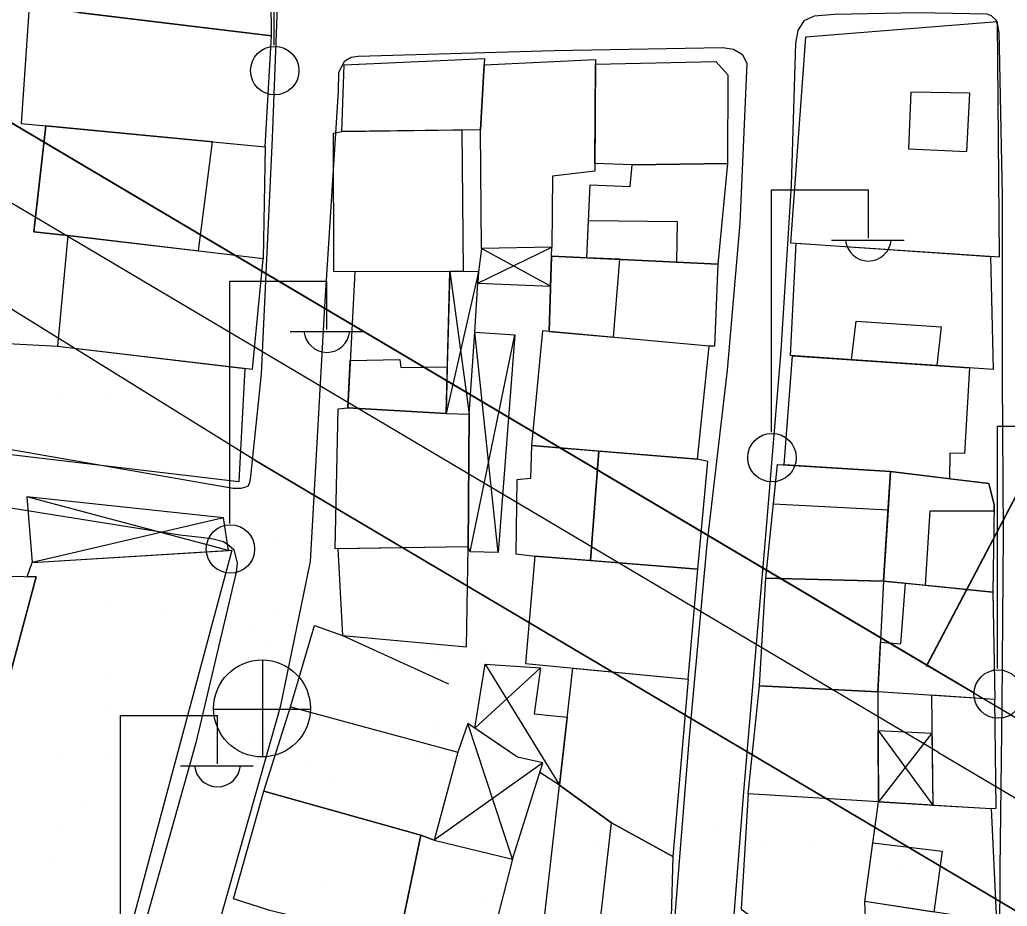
# Model space of a CAD drawing. Extents: x 417997 to 421451, y 4451742 to 4455216.
# Drawn here: x 420300.8 to 420372.1, y 4452372.9 to 4452436.9 of the extents above; entities that cross this region are included whole.
import ezdxf

# ---------------------------------------------------------------- set-up
doc = ezdxf.new("R2010")
doc.units = 0
for name, color, linetype in [('ADA', 7, 'Continuous'), ('ADAKENARI', 7, 'Continuous'), ('B_Mesken', 7, 'Continuous'), ('B_Sundurma', 7, 'Continuous'), ('B_Teras', 7, 'Continuous'), ('Default', 7, 'Continuous'), ('KALDIRIM', 7, 'Continuous'), ('PL_AYA_PARK_DINLENME', 7, 'Continuous'), ('PL_GENEL_OTOPARK', 7, 'Continuous'), ('PL_TİCK', 7, 'Continuous'), ('S_Elektrik_Diregi', 7, 'Continuous'), ('S_Rogar_Kapagi', 7, 'Continuous'), ('Sinir_Duvar_tek_tarafa_ait', 7, 'Continuous'), ('TR_PARKALANI', 7, 'Continuous'), ('TR_TİCK', 7, 'Continuous'), ('Yol_Sose', 7, 'Continuous')]:
    doc.layers.add(name, color=color, linetype=linetype)

# ---------------------------------------------------------------- blocks, each defined once
blk = doc.blocks.new('POINT_DISPLAY')
at = {"layer": 'Default'}
blk.add_line((0, 0), (0, 0), dxfattribs=at)

msp = doc.modelspace()

# ---------------------------------------------------------------- linework, layer by layer
at = {"layer": 'ADA'}
msp.add_line((420401.239, 4452456.66), (420366.246, 4452390.221), dxfattribs=at)
msp.add_line((420401.239, 4452456.66), (420366.246, 4452390.221), dxfattribs=at)
at = {"layer": 'ADAKENARI'}
for p, q in [((420369.7, 4452388.332), (420281.87, 4452440.329)), ((420369.7, 4452388.332), (420281.87, 4452440.329)), ((420317.779, 4452405.125), (420276.266, 4452430.863)), ((420317.779, 4452405.125), (420276.266, 4452430.863)), ((420317.779, 4452405.125), (420432.923, 4452336.958)), ((420317.779, 4452405.125), (420432.923, 4452336.958)), ((420369.7, 4452388.332), (420405.014, 4452367.426)), ((420369.7, 4452388.332), (420405.014, 4452367.426))]:
    msp.add_line(p, q, dxfattribs=at)
at = {"layer": 'B_Mesken'}
for points in [[(420304.817, 4452445.398), (420305.003, 4452437.451), (420318.964, 4452435.766), (420318.909, 4452443.857)], [(420301.472, 4452437.878), (420300.901, 4452429.428), (420318.524, 4452427.75), (420318.964, 4452435.766)], [(420357.537, 4452435.674), (420356.449, 4452420.829), (420371.551, 4452419.798), (420371.403, 4452436.763)], [(420334.347, 4452434.125), (420334.074, 4452428.989), (420324.064, 4452428.857), (420324.228, 4452433.67)], [(420342.367, 4452434.052), (420342.33, 4452425.988), (420339.267, 4452425.625), (420339.208, 4452420.514), (420334.148, 4452420.421), (420334.074, 4452428.989), (420334.323, 4452433.679)], [(420351.062, 4452433.918), (420351.932, 4452432.958), (420351.909, 4452426.542), (420345.023, 4452426.443), (420342.332, 4452426.546), (420342.366, 4452433.729)], [(420318.524, 4452427.75), (420318.372, 4452419.675), (420304.254, 4452421.357), (420301.807, 4452421.618), (420302.671, 4452429.259)], [(420332.816, 4452418.744), (420323.466, 4452418.722), (420323.461, 4452428.726), (420324.064, 4452428.857), (420332.728, 4452428.971)], [(420351.909, 4452426.542), (420351.208, 4452419.283), (420341.741, 4452419.747), (420341.999, 4452424.999), (420344.867, 4452424.888), (420345.023, 4452426.443)], [(420304.254, 4452421.357), (420303.507, 4452413.352), (420317.607, 4452411.69), (420318.372, 4452419.675)], [(420356.467, 4452412.678), (420356.855, 4452420.801), (420370.901, 4452419.843), (420371.094, 4452411.685)], [(420339.032, 4452414.428), (420339.201, 4452419.863), (420341.741, 4452419.747), (420351.208, 4452419.283), (420350.963, 4452413.349), (420350.578, 4452413.37)], [(420331.582, 4452408.506), (420331.854, 4452418.742), (420324.994, 4452418.726), (420324.486, 4452408.915)], [(420338.533, 4452414.474), (420337.755, 4452406.196), (420349.746, 4452405.191), (420350.578, 4452413.37)], [(420316.609, 4452403.561), (420297.902, 4452405.77), (420298.548, 4452413.632), (420303.507, 4452413.352), (420317.037, 4452411.757)], [(420369.371, 4452411.802), (420369.018, 4452405.601), (420367.974, 4452405.642), (420367.935, 4452403.791), (420363.678, 4452404.307), (420356.009, 4452404.789), (420356.596, 4452412.669)], [(420323.577, 4452398.734), (420323.789, 4452408.845), (420324.486, 4452408.915), (420331.582, 4452408.506), (420333.238, 4452408.461), (420333.181, 4452398.883)], [(420342.621, 4452405.788), (420337.755, 4452406.196), (420337.683, 4452403.811), (420336.697, 4452403.714), (420336.628, 4452398.361), (420337.981, 4452398.198), (420342.002, 4452397.877)], [(420342.621, 4452405.788), (420342.002, 4452397.877), (420349.755, 4452397.258), (420350.475, 4452405.032), (420349.746, 4452405.191)], [(420354.665, 4452396.621), (420355.522, 4452404.82), (420363.678, 4452404.307), (420363.182, 4452396.405)], [(420371.074, 4452395.591), (420363.182, 4452396.405), (420363.678, 4452404.307), (420370.789, 4452403.445), (420371.159, 4452401.913)], [(420323.757, 4452398.736), (420324.091, 4452392.483), (420333.061, 4452391.642), (420333.181, 4452398.883)], [(420301.335, 4452396.719), (420301.685, 4452397.751), (420316.106, 4452398.627), (420305.652, 4452359.626), (420292.867, 4452363.493), (420293.296, 4452364.222), (420301.967, 4452396.702)], [(420337.981, 4452398.198), (420337.32, 4452390.441), (420349.067, 4452389.309), (420349.755, 4452397.258)], [(420297.612, 4452396.823), (420301.967, 4452396.702), (420293.296, 4452364.222), (420282.587, 4452367.055), (420290.723, 4452397.104)], [(420363.182, 4452396.405), (420362.761, 4452388.403), (420354.212, 4452388.834), (420354.665, 4452396.621)], [(420371.074, 4452395.591), (420371.207, 4452387.86), (420362.761, 4452388.403), (420362.95, 4452391.995), (420364.424, 4452391.859), (420364.754, 4452396.243)], [(420339.783, 4452381.658), (420340.734, 4452390.112), (420349.067, 4452389.309), (420347.968, 4452376.524), (420343.522, 4452378.957)], [(420362.761, 4452388.403), (420362.808, 4452380.461), (420353.409, 4452381.042), (420354.212, 4452388.834)], [(420366.636, 4452388.154), (420366.741, 4452380.233), (420370.946, 4452379.988), (420371.298, 4452380.013), (420371.207, 4452387.86)], [(420320.342, 4452387.315), (420332.435, 4452384.057), (420330.713, 4452377.689), (420329.747, 4452378.054), (420318.419, 4452381.225)], [(420339.783, 4452381.658), (420343.522, 4452378.957), (420347.968, 4452376.524), (420347.712, 4452367.754), (420342.274, 4452367.979), (420339.652, 4452368.088), (420338.243, 4452368.104)], [(420318.419, 4452381.225), (420329.747, 4452378.054), (420328.137, 4452370.321), (420318.86, 4452372.621), (420316.222, 4452373.454)], [(420353.409, 4452381.042), (420352.887, 4452372.707), (420357.835, 4452369.195), (420358.08, 4452372.046), (420361.895, 4452371.547), (420361.814, 4452373.26), (420362.808, 4452380.461)], [(420362.808, 4452380.461), (420370.946, 4452379.988), (420371.336, 4452371.818), (420361.814, 4452373.26)], [(420336.382, 4452376.316), (420334.456, 4452368.842), (420332.295, 4452369.291), (420328.137, 4452370.321), (420329.747, 4452378.054), (420330.713, 4452377.689)]]:
    msp.add_lwpolyline(points, close=True, dxfattribs=at)
at = {"layer": 'B_Sundurma'}
for p, q in [((420333.87, 4452417.913), (420339.208, 4452420.514)), ((420339.133, 4452417.693), (420334.148, 4452420.421)), ((420333.919, 4452418.736), (420331.582, 4452408.506)), ((420331.854, 4452418.742), (420333.238, 4452408.461)), ((420335.345, 4452398.461), (420333.657, 4452414.378)), ((420333.321, 4452398.511), (420336.549, 4452414.188)), ((420315.863, 4452398.612), (420301.303, 4452402.492)), ((420315.51, 4452400.967), (420301.685, 4452397.751)), ((420333.648, 4452385.792), (420338.393, 4452390.139)), ((420334.412, 4452390.405), (420339.783, 4452381.658)), ((420336.382, 4452376.316), (420333.158, 4452386.127)), ((420362.777, 4452385.612), (420366.741, 4452380.233)), ((420366.673, 4452385.409), (420362.808, 4452380.461)), ((420338.565, 4452383.274), (420330.713, 4452377.689))]:
    msp.add_line(p, q, dxfattribs=at)
for points in [[(420333.87, 4452417.913), (420339.133, 4452417.693), (420339.201, 4452419.863), (420339.208, 4452420.514), (420334.148, 4452420.421), (420333.919, 4452418.736)], [(420333.657, 4452414.378), (420333.919, 4452418.736), (420332.816, 4452418.744), (420331.854, 4452418.742), (420331.671, 4452411.868), (420331.582, 4452408.506), (420333.238, 4452408.461)], [(420335.345, 4452398.461), (420333.321, 4452398.511), (420333.181, 4452398.883), (420333.238, 4452408.461), (420333.657, 4452414.378), (420336.549, 4452414.188)], [(420315.863, 4452398.612), (420315.51, 4452400.967), (420301.303, 4452402.492), (420301.685, 4452397.751)], [(420333.648, 4452385.792), (420334.412, 4452390.405), (420338.393, 4452390.139), (420337.951, 4452386.828), (420340.337, 4452386.581), (420339.783, 4452381.658), (420338.349, 4452382.585), (420338.565, 4452383.274), (420336.736, 4452383.683)], [(420336.382, 4452376.316), (420338.565, 4452383.274), (420336.736, 4452383.683), (420333.158, 4452386.127), (420332.435, 4452384.057), (420330.713, 4452377.689)], [(420362.777, 4452385.612), (420366.673, 4452385.409), (420366.741, 4452380.233), (420362.808, 4452380.461)]]:
    msp.add_lwpolyline(points, close=True, dxfattribs=at)
at = {"layer": 'B_Teras'}
for points in [[(420365.14, 4452431.702), (420364.984, 4452427.616), (420369.185, 4452427.414), (420369.404, 4452431.633)], [(420313.697, 4452420.232), (420314.721, 4452428.112), (420302.671, 4452429.259), (420301.807, 4452421.618), (420304.254, 4452421.357)], [(420341.873, 4452422.441), (420348.279, 4452422.365), (420348.222, 4452419.429), (420341.741, 4452419.747)], [(420343.668, 4452414.003), (420344.12, 4452419.63), (420341.741, 4452419.747), (420339.201, 4452419.863), (420339.032, 4452414.428)], [(420361.187, 4452415.161), (420367.342, 4452414.747), (420367.032, 4452411.961), (420360.853, 4452412.38)], [(420324.663, 4452412.333), (420328.247, 4452412.406), (420328.302, 4452411.826), (420331.671, 4452411.868), (420331.582, 4452408.506), (420324.486, 4452408.915)], [(420363.503, 4452401.511), (420355.222, 4452401.952), (420355.522, 4452404.82), (420356.009, 4452404.789), (420363.678, 4452404.307)], [(420363.182, 4452396.405), (420366.199, 4452396.094), (420366.539, 4452401.477), (420371.153, 4452401.463), (420371.159, 4452401.913), (420370.789, 4452403.445), (420367.935, 4452403.791), (420363.678, 4452404.307), (420363.503, 4452401.511), (420363.182, 4452396.405)], [(420342.274, 4452367.979), (420343.522, 4452378.957), (420347.968, 4452376.524), (420347.712, 4452367.754)], [(420367.4, 4452376.91), (420366.81, 4452372.504), (420361.814, 4452373.26), (420362.399, 4452377.497)]]:
    msp.add_lwpolyline(points, close=True, dxfattribs=at)
at = {"layer": 'KALDIRIM'}
for q in [(420279.323, 4452436.026), (420279.323, 4452436.026), (420402.467, 4452363.123), (420402.467, 4452363.123)]:
    msp.add_line((420367.153, 4452384.03), q, dxfattribs=at)
at = {"layer": 'PL_AYA_PARK_DINLENME'}
for p, q in [((420317.779, 4452405.125), (420276.266, 4452430.863)), ((420317.779, 4452405.125), (420276.266, 4452430.863)), ((420432.923, 4452336.958), (420317.779, 4452405.125)), ((420432.923, 4452336.958), (420317.779, 4452405.125))]:
    msp.add_line(p, q, dxfattribs=at)
at = {"layer": 'PL_GENEL_OTOPARK'}
msp.add_lwpolyline([(420366.309, 4452390.34), (420369.7, 4452388.332), (420395.542, 4452373.033), (420426.624, 4452432.046), (420430.677, 4452439.741), (420401.239, 4452456.66), (420366.309, 4452390.34)], dxfattribs=at)
msp.add_lwpolyline([(420366.309, 4452390.34), (420369.7, 4452388.332), (420395.542, 4452373.033), (420426.624, 4452432.046), (420430.677, 4452439.741), (420401.239, 4452456.66), (420366.309, 4452390.34)], dxfattribs=at)
at = {"layer": 'PL_TİCK'}
msp.add_lwpolyline([(420276.248, 4452443.657), (420281.87, 4452440.329), (420366.309, 4452390.34), (420401.239, 4452456.66), (420419.762, 4452500.096), (420438.381, 4452543.759), (420430.761, 4452547.538), (420412.057, 4452556.814), (420367.805, 4452578.76), (420361.976, 4452581.65), (420333.095, 4452507.03), (420320.59, 4452491.997), (420276.248, 4452443.657)], dxfattribs=at)
msp.add_lwpolyline([(420276.248, 4452443.657), (420281.87, 4452440.329), (420366.309, 4452390.34), (420401.239, 4452456.66), (420419.762, 4452500.096), (420438.381, 4452543.759), (420430.761, 4452547.538), (420412.057, 4452556.814), (420367.805, 4452578.76), (420361.976, 4452581.65), (420333.095, 4452507.03), (420320.59, 4452491.997), (420276.248, 4452443.657)], dxfattribs=at)
at = {"layer": 'S_Elektrik_Diregi'}
for p, q in [((420319.172, 4452435.088), (420319.172, 4452452.588)), ((420355.08, 4452407.151), (420355.08, 4452424.652)), ((420355.08, 4452424.652), (420362.08, 4452424.652)), ((420362.08, 4452421.152), (420362.08, 4452424.652)), ((420359.42, 4452421.012), (420364.67, 4452421.012)), ((420315.971, 4452400.557), (420315.971, 4452418.057)), ((420315.971, 4452418.057), (420322.971, 4452418.057)), ((420322.971, 4452414.557), (420322.971, 4452418.057)), ((420320.311, 4452414.417), (420325.561, 4452414.417)), ((420371.415, 4452390.08), (420371.415, 4452407.581)), ((420371.415, 4452407.581), (420378.415, 4452407.581)), ((420308.07, 4452369.196), (420308.07, 4452386.696)), ((420308.07, 4452386.696), (420315.07, 4452386.696)), ((420315.07, 4452383.196), (420315.07, 4452386.696)), ((420312.41, 4452383.056), (420317.66, 4452383.056))]:
    msp.add_line(p, q, dxfattribs=at)
for centre in [(420319.208, 4452433.253), (420355.116, 4452405.316), (420316.007, 4452398.721), (420371.451, 4452388.245)]:
    msp.add_circle(centre, 1.75, dxfattribs=at)
for centre in [(420362.081, 4452421.164), (420322.972, 4452414.57), (420315.071, 4452383.209)]:
    msp.add_arc(centre, 1.658, 184.83843, 355.14641, dxfattribs=at)
at = {"layer": 'S_Rogar_Kapagi'}
for p, q in [((420318.342, 4452383.678), (420318.342, 4452390.678)), ((420314.772, 4452387.143), (420321.772, 4452387.143))]:
    msp.add_line(p, q, dxfattribs=at)
msp.add_circle((420318.288, 4452387.206), 3.5, dxfattribs=at)
at = {"layer": 'Sinir_Duvar_tek_tarafa_ait'}
msp.add_lwpolyline([(420320.342, 4452387.315), (420322.088, 4452393.197), (420324.091, 4452392.483), (420331.754, 4452388.991)], dxfattribs=at)
at = {"layer": 'TR_TİCK'}
msp.add_lwpolyline([(420361.976, 4452581.65), (420333.095, 4452507.03), (420320.59, 4452491.997), (420276.248, 4452443.657), (420281.87, 4452440.329), (420366.309, 4452390.34), (420401.239, 4452456.66), (420419.762, 4452500.096), (420438.381, 4452543.759), (420430.761, 4452547.538), (420412.057, 4452556.814), (420367.805, 4452578.76), (420361.976, 4452581.65)], dxfattribs=at)
msp.add_lwpolyline([(420361.976, 4452581.65), (420333.095, 4452507.03), (420320.59, 4452491.997), (420276.248, 4452443.657), (420281.87, 4452440.329), (420366.309, 4452390.34), (420401.239, 4452456.66), (420419.762, 4452500.096), (420438.381, 4452543.759), (420430.761, 4452547.538), (420412.057, 4452556.814), (420367.805, 4452578.76), (420361.976, 4452581.65)], dxfattribs=at)
at = {"layer": 'Yol_Sose'}
for points in [[(420286.027, 4452465.353), (420306.112, 4452463.361), (420318.321, 4452462.177), (420319.328, 4452461.989), (420319.837, 4452461.62), (420319.919, 4452460.965), (420319.894, 4452453.499), (420319.529, 4452441.655), (420319.019, 4452428.388), (420318.222, 4452411.371), (420317.46, 4452403.941), (420317.379, 4452403.497), (420317.254, 4452403.229), (420316.749, 4452403.08), (420316.216, 4452403.084), (420293.931, 4452406.955)], [(420371.846, 4452399.792), (420371.774, 4452411.048), (420371.762, 4452424.212), (420371.544, 4452434.975), (420371.523, 4452435.992), (420371.433, 4452436.527), (420371.304, 4452436.905), (420370.979, 4452437.214), (420370.65, 4452437.33), (420365.649, 4452437.429), (420359.626, 4452437.306), (420358.153, 4452437.193), (420357.41, 4452436.856), (420356.984, 4452436.151), (420356.806, 4452435.232), (420356.492, 4452424.987), (420355.754, 4452413.05), (420354.625, 4452399.413), (420353.768, 4452389.339), (420353.06, 4452381.179), (420352.175, 4452369.85), (420351.306, 4452360.209), (420349.795, 4452342.324)], [(420306.482, 4452342.781), (420309.818, 4452353.858), (420314.76, 4452370.153), (420319.639, 4452387.414), (420321.786, 4452397.814), (420322.831, 4452416.226), (420323.805, 4452431.763), (420323.842, 4452433.139), (420324.263, 4452433.959), (420324.716, 4452434.23), (420325.237, 4452434.306), (420339.384, 4452434.71), (420351.533, 4452434.932), (420352.345, 4452434.807), (420352.978, 4452434.418), (420353.296, 4452433.762), (420352.803, 4452422.234), (420351.886, 4452411.639), (420350.411, 4452399.077), (420349.108, 4452384.868), (420348.03, 4452371.374), (420347.127, 4452358.885), (420345.991, 4452342.364)], [(420293.071, 4452402.813), (420304.052, 4452401.069), (420312.358, 4452399.748), (420313.871, 4452399.573), (420314.758, 4452399.451), (420315.509, 4452399.252), (420315.893, 4452398.997), (420316.251, 4452398.672), (420316.484, 4452397.69), (420316.423, 4452397.048), (420313.517, 4452384.728), (420309.071, 4452368.982), (420304.169, 4452351.247), (420301.55, 4452342.834)], [(420373.371, 4452342.075), (420372.624, 4452348.127), (420371.678, 4452356.864), (420371.553, 4452365.391), (420371.601, 4452375.649), (420371.74, 4452387.46), (420371.846, 4452399.792)]]:
    msp.add_lwpolyline(points, dxfattribs=at)

# ---------------------------------------------------------------- block references
at = {"layer": 'TR_PARKALANI', "xscale": 0.1, "yscale": 0.10000000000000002}
for p in [(420303.485, 4452410.003), (420303.485, 4452410.003), (420307.238, 4452409.665), (420307.238, 4452409.665), (420313.585, 4452408.108), (420313.585, 4452408.108), (420303.485, 4452404.738), (420303.485, 4452404.738), (420302.958, 4452402.4), (420302.958, 4452402.4), (420311.383, 4452401.353), (420311.383, 4452401.353), (420319.468, 4452399.285), (420319.468, 4452399.285), (420323.221, 4452398.947), (420323.221, 4452398.947), (420329.568, 4452397.39), (420329.568, 4452397.39), (420301.73, 4452395.814), (420301.73, 4452395.814), (420315.104, 4452396.095), (420315.104, 4452396.095), (420307.434, 4452394.772), (420307.434, 4452394.772), (420311.187, 4452394.435), (420311.187, 4452394.435), (420319.468, 4452394.02), (420319.468, 4452394.02), (420317.534, 4452392.877), (420317.534, 4452392.877), (420318.941, 4452391.682), (420318.941, 4452391.682), (420330.75, 4452391.387), (420330.75, 4452391.387), (420334.503, 4452391.05), (420334.503, 4452391.05), (420327.366, 4452390.635), (420327.366, 4452390.635), (420307.434, 4452389.507), (420307.434, 4452389.507), (420340.85, 4452389.492), (420340.85, 4452389.492), (420306.906, 4452387.17), (420306.906, 4452387.17), (420315.331, 4452386.122), (420315.331, 4452386.122), (420330.75, 4452386.122), (420330.75, 4452386.122), (420331.087, 4452385.378), (420331.087, 4452385.378), (420317.713, 4452385.096), (420317.713, 4452385.096), (420320.355, 4452384.416), (420320.355, 4452384.416), (420303.485, 4452384.054), (420303.485, 4452384.054), (420307.238, 4452383.717), (420307.238, 4452383.717), (420330.223, 4452383.785), (420330.223, 4452383.785), (420321.662, 4452383.404), (420321.662, 4452383.404), (420323.408, 4452382.289), (420323.408, 4452382.289), (420338.648, 4452382.738), (420338.648, 4452382.738), (420313.585, 4452382.159), (420313.585, 4452382.159), (420319.053, 4452380.865), (420319.053, 4452380.865), (420305.679, 4452380.583), (420305.679, 4452380.583), (420337.434, 4452380.701), (420337.434, 4452380.701), (420303.485, 4452378.789), (420303.485, 4452378.789), (420326.28, 4452378.824), (420326.28, 4452378.824), (420344.101, 4452379.165), (420344.101, 4452379.165), (420329.434, 4452378.037), (420329.434, 4452378.037), (420351.101, 4452378.448), (420351.101, 4452378.448), (420342.369, 4452377.48), (420342.369, 4452377.48), (420342.972, 4452377.285), (420342.972, 4452377.285), (420354.254, 4452377.661), (420354.254, 4452377.661), (420358.007, 4452377.323), (420358.007, 4452377.323), (420328.995, 4452377.199), (420328.995, 4452377.199), (420343.573, 4452376.828), (420343.573, 4452376.828), (420302.958, 4452376.452), (420302.958, 4452376.452), (420311.383, 4452375.405), (420311.383, 4452375.405), (420364.354, 4452375.766), (420364.354, 4452375.766), (420322.768, 4452374.308), (420322.768, 4452374.308), (420347.588, 4452373.932), (420347.588, 4452373.932), (420334.554, 4452373.371), (420334.554, 4452373.371)]:
    msp.add_blockref('POINT_DISPLAY', p, dxfattribs=at)

doc.saveas('drawing.dxf')
